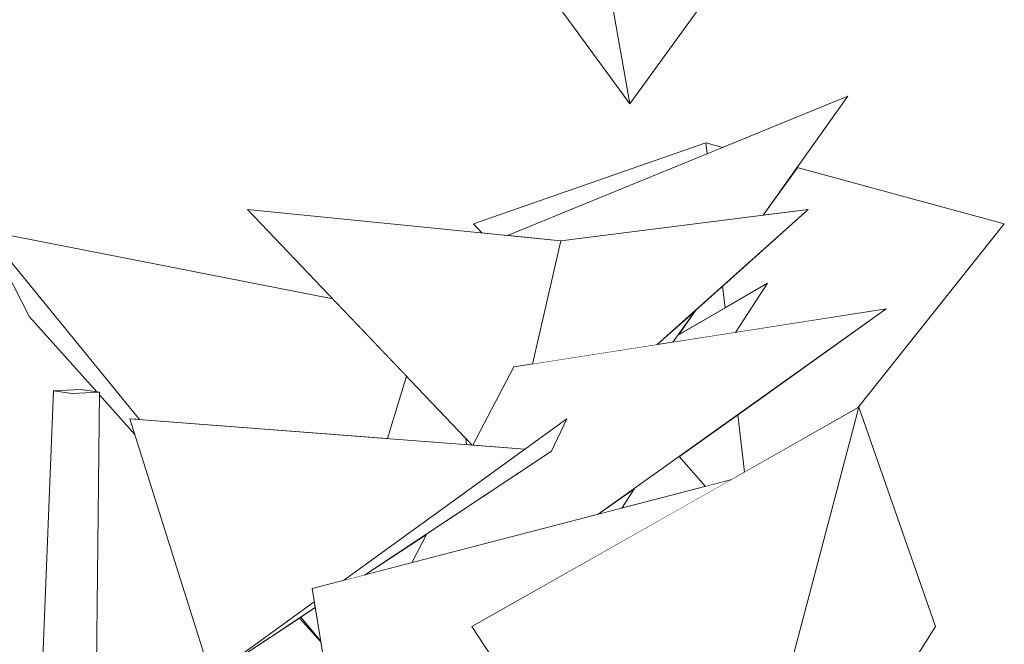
# Model space of a CAD drawing. Extents: x -289599 to -184549, y 66678 to 295474.
# Tile 327 of 656: x -263645 to -263565, y 72348 to 72399. Entities that reach past the tile are written whole.
import ezdxf

# ---------------------------------------------------------------- set-up
doc = ezdxf.new("R2010")
doc.units = 0
doc.header["$MEASUREMENT"] = 0
doc.linetypes.add('Wipeout_Contour', pattern=[1000, 0, -1000])
doc.layers.add('arch drzewa', color=8, linetype='Continuous')
doc.layers.add('arch drzewa_Nr_Pióra__4', color=8, linetype='Continuous', lineweight=9)

msp = doc.modelspace()

# ---------------------------------------------------------------- wipeouts: each hides what was drawn before it
at = {"color": 254, "linetype": 'Wipeout_Contour', "lineweight": 0, "ltscale": 1282323.605563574}
msp.add_wipeout([(-263605.374, 72381.08), (-263601.02, 72380.646), (-263584.53, 72382.728), (-263577.638, 72392.423)], dxfattribs=at).dxf.layer = 'arch drzewa'
at = {"color": 254, "linetype": 'Wipeout_Contour', "lineweight": 0, "ltscale": 961863.32058}
msp.add_wipeout([(-263641.706, 72321.947), (-263640.83, 72368.199), (-263642.353, 72368.414)], dxfattribs=at).dxf.layer = 'arch drzewa'
at = {"color": 254, "linetype": 'Wipeout_Contour', "lineweight": 0, "ltscale": 1602788.549770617}
msp.add_wipeout([(-263576.748, 72367.075), (-263584.658, 72337.041), (-263579.683, 72337.889), (-263579.649, 72334.884), (-263570.485, 72349.215)], dxfattribs=at).dxf.layer = 'arch drzewa'
at = {"color": 254, "linetype": 'Wipeout_Contour', "lineweight": 0, "ltscale": 961801.963982}
msp.add_wipeout([(-263622.205, 72349.982), (-263620.592, 72348.008), (-263621.038, 72350.753)], dxfattribs=at).dxf.layer = 'arch drzewa'

# ---------------------------------------------------------------- next in the draw order: wipeouts: each hides what was drawn before it
at = {"color": 254, "linetype": 'Wipeout_Contour', "lineweight": 0, "ltscale": 1282339.044578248}
msp.add_wipeout([(-263574.709, 72422.957), (-263603.969, 72440.127), (-263595.399, 72391.8), (-263573.904, 72421.526)], dxfattribs=at).dxf.layer = 'arch drzewa'
at = {"color": 254, "linetype": 'Wipeout_Contour', "lineweight": 0, "ltscale": 961735.557516}
msp.add_wipeout([(-263589.21, 72388.624), (-263589.105, 72387.733), (-263587.836, 72388.252)], dxfattribs=at).dxf.layer = 'arch drzewa'
at = {"color": 254, "linetype": 'Wipeout_Contour', "lineweight": 0, "ltscale": 961855.385539}
msp.add_wipeout([(-263642.353, 72368.414), (-263644.203, 72322.953), (-263641.706, 72321.947)], dxfattribs=at).dxf.layer = 'arch drzewa'
at = {"color": 254, "linetype": 'Wipeout_Contour', "lineweight": 0, "ltscale": 961857.67867}
msp.add_wipeout([(-263639.095, 72322.652), (-263638.625, 72368.299), (-263640.83, 72368.199)], dxfattribs=at).dxf.layer = 'arch drzewa'
at = {"color": 254, "linetype": 'Wipeout_Contour', "lineweight": 0, "ltscale": 1282286.571858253}
msp.add_wipeout([(-263608.277, 72349.215), (-263598.712, 72334.646), (-263584.658, 72337.041), (-263576.748, 72367.075)], dxfattribs=at).dxf.layer = 'arch drzewa'
at = {"color": 254, "linetype": 'Wipeout_Contour', "lineweight": 0, "ltscale": 1282402.2728929}
msp.add_wipeout([(-263622.32, 72349.906), (-263620.586, 72347.971), (-263620.592, 72348.008), (-263622.205, 72349.982)], dxfattribs=at).dxf.layer = 'arch drzewa'

# ---------------------------------------------------------------- next in the draw order: linework, layer by layer
at = {"layer": 'arch drzewa_Nr_Pióra__4', "linetype": 'Continuous'}
msp.add_line((-263579.649, 72334.884), (-263570.485, 72349.215), dxfattribs=at)

# ---------------------------------------------------------------- next in the draw order: wipeouts: each hides what was drawn before it
at = {"color": 254, "linetype": 'Wipeout_Contour', "lineweight": 0, "ltscale": 961807.65924}
msp.add_wipeout([(-263617.647, 72422.199), (-263595.399, 72391.8), (-263603.969, 72440.127)], dxfattribs=at).dxf.layer = 'arch drzewa'
at = {"color": 254, "linetype": 'Wipeout_Contour', "lineweight": 0, "ltscale": 3205850.280829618}
msp.add_wipeout([(-263611.945, 72356.765), (-263613.175, 72354.406), (-263597.974, 72358.356), (-263574.51, 72375.095), (-263604.86, 72370.359), (-263608.182, 72363.985), (-263603.97, 72363.66), (-263600.54, 72366.145), (-263601.517, 72364.044), (-263601.774, 72363.49)], dxfattribs=at).dxf.layer = 'arch drzewa'
at = {"color": 254, "linetype": 'Wipeout_Contour', "lineweight": 0, "ltscale": 961848.440522}
msp.add_wipeout([(-263640.83, 72368.199), (-263641.706, 72321.947), (-263639.095, 72322.652)], dxfattribs=at).dxf.layer = 'arch drzewa'

# ---------------------------------------------------------------- next in the draw order: linework, layer by layer
at = {"layer": 'arch drzewa_Nr_Pióra__4', "linetype": 'Continuous'}
for p, q in [((-263603.969, 72440.127), (-263595.399, 72391.8)), ((-263595.399, 72391.8), (-263617.647, 72422.199)), ((-263595.399, 72391.8), (-263573.904, 72421.526))]:
    msp.add_line(p, q, dxfattribs=at)

# ---------------------------------------------------------------- next in the draw order: wipeouts: each hides what was drawn before it
at = {"color": 254, "linetype": 'Wipeout_Contour', "lineweight": 0, "ltscale": 961733.176008}
msp.add_wipeout([(-263593.161, 72372.185), (-263591.884, 72372.384), (-263590.036, 72374.984)], dxfattribs=at).dxf.layer = 'arch drzewa'
at = {"color": 254, "linetype": 'Wipeout_Contour', "lineweight": 0, "ltscale": 1282495.381413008}
msp.add_wipeout([(-263640.83, 72368.199), (-263638.625, 72368.299), (-263640.148, 72368.515), (-263642.353, 72368.414)], dxfattribs=at).dxf.layer = 'arch drzewa'
at = {"color": 254, "linetype": 'Wipeout_Contour', "lineweight": 0, "ltscale": 961775.170813}
msp.add_wipeout([(-263608.251, 72363.991), (-263608.756, 72364.521), (-263608.718, 72364.027)], dxfattribs=at).dxf.layer = 'arch drzewa'
at = {"color": 254, "linetype": 'Wipeout_Contour', "lineweight": 0, "ltscale": 4167646.602725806}
msp.add_wipeout([(-263587.199, 72361.155), (-263621.289, 72352.298), (-263618.5, 72335.127), (-263614.922, 72345.54), (-263611.565, 72345.089), (-263611.397, 72343.885), (-263616.92, 72325.403), (-263616.772, 72324.493), (-263612.844, 72329.168), (-263613.948, 72332.051), (-263609.832, 72332.752), (-263602.891, 72341.012), (-263608.277, 72349.215)], dxfattribs=at).dxf.layer = 'arch drzewa'

# ---------------------------------------------------------------- next in the draw order: wipeouts: each hides what was drawn before it
at = {"color": 254, "linetype": 'Wipeout_Contour', "lineweight": 0, "ltscale": 1282325.419910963}
msp.add_wipeout([(-263601.02, 72380.646), (-263603.333, 72370.598), (-263593.161, 72372.185), (-263580.876, 72383.19)], dxfattribs=at).dxf.layer = 'arch drzewa'
at = {"color": 254, "linetype": 'Wipeout_Contour', "lineweight": 0, "ltscale": 1603055.10543233}
msp.add_wipeout([(-263619.612, 72375.911), (-263647.923, 72381.463), (-263635.36, 72366.086), (-263615.15, 72364.524), (-263613.596, 72369.599)], dxfattribs=at).dxf.layer = 'arch drzewa'
at = {"color": 254, "linetype": 'Wipeout_Contour', "lineweight": 0, "ltscale": 961736.543282}
msp.add_wipeout([(-263595.015, 72360.466), (-263597.974, 72358.356), (-263596.059, 72358.853)], dxfattribs=at).dxf.layer = 'arch drzewa'

# ---------------------------------------------------------------- next in the draw order: linework, layer by layer
at = {"layer": 'arch drzewa_Nr_Pióra__4', "linetype": 'Continuous'}
msp.add_line((-263595.015, 72360.466), (-263596.059, 72358.853), dxfattribs=at)

# ---------------------------------------------------------------- next in the draw order: wipeouts: each hides what was drawn before it
at = {"color": 254, "linetype": 'Wipeout_Contour', "lineweight": 0, "ltscale": 3846824.068901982}
msp.add_wipeout([(-263580.876, 72383.19), (-263587.838, 72376.953), (-263587.631, 72375.19), (-263584.183, 72377.198), (-263586.785, 72373.18), (-263574.51, 72375.095), (-263586.606, 72366.465), (-263586.058, 72361.801), (-263576.851, 72367.017), (-263564.888, 72382.037), (-263581.771, 72386.61), (-263584.53, 72382.728)], dxfattribs=at).dxf.layer = 'arch drzewa'
at = {"color": 254, "linetype": 'Wipeout_Contour', "lineweight": 0, "ltscale": 1923565.026037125}
msp.add_wipeout([(-263601.02, 72380.646), (-263626.55, 72383.19), (-263608.251, 72363.991), (-263608.182, 72363.985), (-263604.86, 72370.359), (-263603.333, 72370.598)], dxfattribs=at).dxf.layer = 'arch drzewa'
at = {"color": 254, "linetype": 'Wipeout_Contour', "lineweight": 0, "ltscale": 2564986.296916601}
msp.add_wipeout([(-263635.36, 72366.086), (-263647.923, 72381.463), (-263644.311, 72374.44), (-263638.834, 72368.329), (-263638.625, 72368.299), (-263638.627, 72368.098), (-263635.724, 72364.859), (-263636.129, 72366.145)], dxfattribs=at).dxf.layer = 'arch drzewa'

# ---------------------------------------------------------------- next in the draw order: linework, layer by layer
at = {"layer": 'arch drzewa_Nr_Pióra__4', "linetype": 'Continuous'}
for p, q in [((-263577.638, 72392.423), (-263584.53, 72382.728)), ((-263564.888, 72382.037), (-263581.771, 72386.61)), ((-263619.612, 72375.911), (-263647.923, 72381.463)), ((-263644.311, 72374.44), (-263647.923, 72381.463)), ((-263576.851, 72367.017), (-263564.888, 72382.037)), ((-263601.02, 72380.646), (-263603.333, 72370.598)), ((-263638.834, 72368.329), (-263644.311, 72374.44)), ((-263642.353, 72368.414), (-263640.148, 72368.515)), ((-263640.148, 72368.515), (-263638.625, 72368.299)), ((-263644.203, 72322.953), (-263642.353, 72368.414)), ((-263640.83, 72368.199), (-263642.353, 72368.414)), ((-263638.625, 72368.299), (-263640.83, 72368.199)), ((-263639.095, 72322.652), (-263638.625, 72368.299)), ((-263576.748, 72367.075), (-263584.658, 72337.041)), ((-263570.485, 72349.215), (-263576.748, 72367.075))]:
    msp.add_line(p, q, dxfattribs=at)

# ---------------------------------------------------------------- next in the draw order: wipeouts: each hides what was drawn before it
at = {"color": 254, "linetype": 'Wipeout_Contour', "lineweight": 0, "ltscale": 1602941.712064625}
msp.add_wipeout([(-263608.128, 72382.037), (-263607.467, 72381.288), (-263605.374, 72381.08), (-263589.105, 72387.733), (-263589.21, 72388.624)], dxfattribs=at).dxf.layer = 'arch drzewa'
at = {"color": 254, "linetype": 'Wipeout_Contour', "lineweight": 0, "ltscale": 1282303.843492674}
msp.add_wipeout([(-263591.486, 72372.944), (-263587.631, 72375.19), (-263587.838, 72376.953), (-263590.036, 72374.984)], dxfattribs=at).dxf.layer = 'arch drzewa'
at = {"color": 254, "linetype": 'Wipeout_Contour', "lineweight": 0, "ltscale": 1923614.48547615}
msp.add_wipeout([(-263636.129, 72366.145), (-263629.516, 72345.148), (-263621.117, 72351.235), (-263621.289, 72352.298), (-263618.734, 72352.962), (-263603.97, 72363.66)], dxfattribs=at).dxf.layer = 'arch drzewa'
at = {"color": 254, "linetype": 'Wipeout_Contour', "lineweight": 0, "ltscale": 1602858.758914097}
msp.add_wipeout([(-263591.388, 72363.054), (-263589.245, 72360.624), (-263587.199, 72361.155), (-263586.058, 72361.801), (-263586.606, 72366.465)], dxfattribs=at).dxf.layer = 'arch drzewa'

# ---------------------------------------------------------------- next in the draw order: linework, layer by layer
at = {"layer": 'arch drzewa_Nr_Pióra__4', "linetype": 'Continuous'}
for p, q in [((-263605.374, 72381.08), (-263577.638, 72392.423)), ((-263608.128, 72382.037), (-263589.21, 72388.624)), ((-263587.836, 72388.252), (-263589.21, 72388.624)), ((-263589.21, 72388.624), (-263589.105, 72387.733)), ((-263626.55, 72383.19), (-263601.02, 72380.646)), ((-263580.876, 72383.19), (-263601.02, 72380.646)), ((-263647.923, 72381.463), (-263635.36, 72366.086)), ((-263607.467, 72381.288), (-263608.128, 72382.037)), ((-263635.724, 72364.859), (-263638.627, 72368.098)), ((-263586.606, 72366.465), (-263586.058, 72361.801)), ((-263589.245, 72360.624), (-263591.388, 72363.054)), ((-263598.712, 72334.646), (-263608.277, 72349.215))]:
    msp.add_line(p, q, dxfattribs=at)

# ---------------------------------------------------------------- next in the draw order: wipeouts: each hides what was drawn before it
at = {"color": 254, "linetype": 'Wipeout_Contour', "lineweight": 0, "ltscale": 1282299.401515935}
msp.add_wipeout([(-263591.884, 72372.384), (-263586.785, 72373.18), (-263584.183, 72377.198), (-263591.486, 72372.944)], dxfattribs=at).dxf.layer = 'arch drzewa'
at = {"color": 254, "linetype": 'Wipeout_Contour', "lineweight": 0, "ltscale": 1282366.068740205}
msp.add_wipeout([(-263600.54, 72366.145), (-263618.734, 72352.962), (-263617.029, 72353.405), (-263601.774, 72363.49)], dxfattribs=at).dxf.layer = 'arch drzewa'
at = {"color": 254, "linetype": 'Wipeout_Contour', "lineweight": 0, "ltscale": 961843.249231}
msp.add_wipeout([(-263633.46, 72357.612), (-263633.429, 72357.573), (-263633.441, 72357.612)], dxfattribs=at).dxf.layer = 'arch drzewa'
at = {"color": 254, "linetype": 'Wipeout_Contour', "lineweight": 0, "ltscale": 961809.461639}
msp.add_wipeout([(-263629.516, 72345.148), (-263621.038, 72350.753), (-263621.117, 72351.235)], dxfattribs=at).dxf.layer = 'arch drzewa'

# ---------------------------------------------------------------- next in the draw order: linework, layer by layer
at = {"layer": 'arch drzewa_Nr_Pióra__4', "linetype": 'Continuous'}
for p, q in [((-263608.251, 72363.991), (-263626.55, 72383.19)), ((-263593.161, 72372.185), (-263580.876, 72383.19)), ((-263591.486, 72372.944), (-263584.183, 72377.198)), ((-263587.838, 72376.953), (-263587.631, 72375.19)), ((-263584.183, 72377.198), (-263586.785, 72373.18)), ((-263604.86, 72370.359), (-263574.51, 72375.095)), ((-263574.51, 72375.095), (-263597.974, 72358.356)), ((-263590.036, 72374.984), (-263591.884, 72372.384)), ((-263608.182, 72363.985), (-263604.86, 72370.359)), ((-263615.15, 72364.524), (-263613.596, 72369.599)), ((-263608.277, 72349.215), (-263576.748, 72367.075)), ((-263629.516, 72345.148), (-263636.129, 72366.145)), ((-263636.129, 72366.145), (-263603.97, 72363.66)), ((-263600.54, 72366.145), (-263601.774, 72363.49)), ((-263608.718, 72364.027), (-263608.756, 72364.521)), ((-263633.429, 72357.573), (-263633.46, 72357.612))]:
    msp.add_line(p, q, dxfattribs=at)

# ---------------------------------------------------------------- next in the draw order: wipeouts: each hides what was drawn before it
at = {"color": 254, "linetype": 'Wipeout_Contour', "lineweight": 0, "ltscale": 961784.832055}
msp.add_wipeout([(-263611.945, 72356.765), (-263617.029, 72353.405), (-263613.175, 72354.406)], dxfattribs=at).dxf.layer = 'arch drzewa'
at = {"color": 254, "linetype": 'Wipeout_Contour', "lineweight": 0, "ltscale": 1282401.979319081}
msp.add_wipeout([(-263622.32, 72349.906), (-263625.662, 72347.697), (-263619.209, 72339.491), (-263620.586, 72347.971)], dxfattribs=at).dxf.layer = 'arch drzewa'

# ---------------------------------------------------------------- next in the draw order: linework, layer by layer
at = {"layer": 'arch drzewa_Nr_Pióra__4', "linetype": 'Continuous'}
for p, q in [((-263618.734, 72352.962), (-263600.54, 72366.145)), ((-263601.774, 72363.49), (-263617.029, 72353.405)), ((-263621.289, 72352.298), (-263587.199, 72361.155)), ((-263613.175, 72354.406), (-263611.945, 72356.765)), ((-263618.5, 72335.127), (-263621.289, 72352.298)), ((-263629.516, 72345.148), (-263621.117, 72351.235)), ((-263621.038, 72350.753), (-263629.516, 72345.148)), ((-263620.586, 72347.971), (-263622.32, 72349.906)), ((-263622.205, 72349.982), (-263620.592, 72348.008))]:
    msp.add_line(p, q, dxfattribs=at)

doc.saveas('drawing.dxf')
